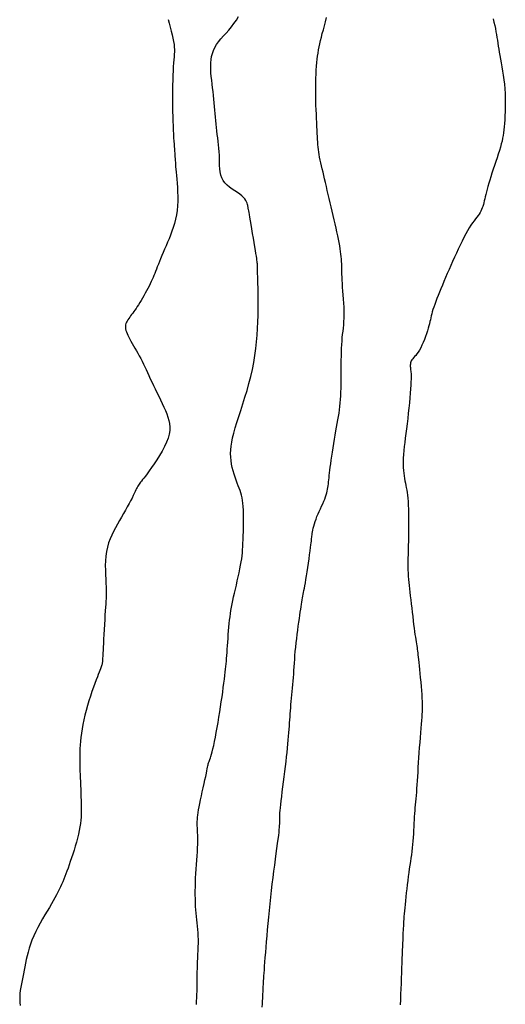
# Model space of a CAD drawing. Header units: millimetres. Extents: x 32690613 to 32693367, y 5343692 to 5344708.
# Tile 317 of 656: x 32692846 to 32692854, y 5343720 to 5343738. Entities that reach past the tile are written whole.
import ezdxf

# ---------------------------------------------------------------- set-up
doc = ezdxf.new("R2010")
doc.units = ezdxf.units.MM
doc.header["$LTSCALE"] = 20
doc.layers.add('02-DGM_HL_493.50', color=112, linetype='Continuous')
doc.layers.add('02-DGM_HL_494.00', color=122, linetype='Continuous')

msp = doc.modelspace()

# ---------------------------------------------------------------- linework, layer by layer
at = {"layer": '02-DGM_HL_493.50', "elevation": 493.5, "flags": 128}
for points in [[(32692850.051, 5343719.972), (32692850.054, 5343720.032), (32692850.057, 5343720.085), (32692850.059, 5343720.132), (32692850.062, 5343720.175), (32692850.064, 5343720.214), (32692850.065, 5343720.25), (32692850.067, 5343720.284), (32692850.069, 5343720.316), (32692850.07, 5343720.347), (32692850.072, 5343720.379), (32692850.074, 5343720.412), (32692850.076, 5343720.449), (32692850.079, 5343720.489), (32692850.081, 5343720.534), (32692850.085, 5343720.585), (32692850.089, 5343720.644), (32692850.094, 5343720.711), (32692850.099, 5343720.785), (32692850.106, 5343720.867), (32692850.113, 5343720.956), (32692850.12, 5343721.051), (32692850.129, 5343721.151), (32692850.138, 5343721.256), (32692850.147, 5343721.365), (32692850.158, 5343721.478), (32692850.169, 5343721.594), (32692850.18, 5343721.712), (32692850.192, 5343721.831), (32692850.205, 5343721.95), (32692850.218, 5343722.07), (32692850.232, 5343722.188), (32692850.246, 5343722.305), (32692850.26, 5343722.419), (32692850.275, 5343722.53), (32692850.289, 5343722.636), (32692850.303, 5343722.736), (32692850.316, 5343722.83), (32692850.328, 5343722.916), (32692850.338, 5343722.994), (32692850.347, 5343723.062), (32692850.354, 5343723.12), (32692850.358, 5343723.168), (32692850.362, 5343723.209), (32692850.364, 5343723.242), (32692850.365, 5343723.271), (32692850.365, 5343723.296), (32692850.365, 5343723.318), (32692850.365, 5343723.339), (32692850.365, 5343723.36), (32692850.365, 5343723.383), (32692850.366, 5343723.408), (32692850.368, 5343723.437), (32692850.37, 5343723.472), (32692850.374, 5343723.513), (32692850.379, 5343723.562), (32692850.385, 5343723.62), (32692850.393, 5343723.687), (32692850.402, 5343723.764), (32692850.412, 5343723.847), (32692850.423, 5343723.935), (32692850.435, 5343724.027), (32692850.447, 5343724.12), (32692850.458, 5343724.213), (32692850.469, 5343724.304), (32692850.479, 5343724.392), (32692850.489, 5343724.476), (32692850.498, 5343724.557), (32692850.506, 5343724.635), (32692850.514, 5343724.709), (32692850.52, 5343724.78), (32692850.526, 5343724.847), (32692850.532, 5343724.912), (32692850.536, 5343724.973), (32692850.54, 5343725.031), (32692850.544, 5343725.088), (32692850.548, 5343725.143), (32692850.551, 5343725.198), (32692850.555, 5343725.252), (32692850.559, 5343725.306), (32692850.563, 5343725.361), (32692850.568, 5343725.418), (32692850.574, 5343725.475), (32692850.58, 5343725.534), (32692850.586, 5343725.594), (32692850.592, 5343725.655), (32692850.598, 5343725.716), (32692850.604, 5343725.778), (32692850.609, 5343725.841), (32692850.614, 5343725.904), (32692850.618, 5343725.967), (32692850.622, 5343726.032), (32692850.626, 5343726.097), (32692850.63, 5343726.164), (32692850.635, 5343726.233), (32692850.64, 5343726.304), (32692850.646, 5343726.376), (32692850.654, 5343726.451), (32692850.662, 5343726.528), (32692850.671, 5343726.605), (32692850.68, 5343726.682), (32692850.69, 5343726.757), (32692850.7, 5343726.83), (32692850.709, 5343726.899), (32692850.719, 5343726.965), (32692850.727, 5343727.025), (32692850.735, 5343727.081), (32692850.743, 5343727.132), (32692850.75, 5343727.179), (32692850.757, 5343727.223), (32692850.764, 5343727.263), (32692850.77, 5343727.301), (32692850.776, 5343727.336), (32692850.783, 5343727.37), (32692850.789, 5343727.403), (32692850.796, 5343727.437), (32692850.802, 5343727.473), (32692850.81, 5343727.512), (32692850.818, 5343727.557), (32692850.826, 5343727.608), (32692850.836, 5343727.667), (32692850.847, 5343727.734), (32692850.858, 5343727.807), (32692850.869, 5343727.885), (32692850.881, 5343727.964), (32692850.892, 5343728.041), (32692850.902, 5343728.115), (32692850.911, 5343728.183), (32692850.919, 5343728.242), (32692850.925, 5343728.29), (32692850.93, 5343728.329), (32692850.934, 5343728.36), (32692850.937, 5343728.386), (32692850.939, 5343728.408), (32692850.942, 5343728.428), (32692850.944, 5343728.448), (32692850.947, 5343728.47), (32692850.951, 5343728.495), (32692850.956, 5343728.524), (32692850.962, 5343728.557), (32692850.969, 5343728.592), (32692850.978, 5343728.63), (32692850.989, 5343728.67), (32692851.002, 5343728.712), (32692851.018, 5343728.756), (32692851.035, 5343728.802), (32692851.055, 5343728.848), (32692851.076, 5343728.895), (32692851.097, 5343728.942), (32692851.118, 5343728.988), (32692851.138, 5343729.033), (32692851.158, 5343729.076), (32692851.175, 5343729.117), (32692851.189, 5343729.156), (32692851.201, 5343729.192), (32692851.211, 5343729.226), (32692851.22, 5343729.26), (32692851.227, 5343729.292), (32692851.232, 5343729.324), (32692851.237, 5343729.357), (32692851.241, 5343729.39), (32692851.245, 5343729.425), (32692851.249, 5343729.461), (32692851.253, 5343729.5), (32692851.257, 5343729.543), (32692851.262, 5343729.588), (32692851.267, 5343729.638), (32692851.274, 5343729.693), (32692851.282, 5343729.753), (32692851.291, 5343729.818), (32692851.301, 5343729.889), (32692851.312, 5343729.963), (32692851.324, 5343730.039), (32692851.336, 5343730.116), (32692851.349, 5343730.192), (32692851.362, 5343730.268), (32692851.375, 5343730.341), (32692851.387, 5343730.41), (32692851.399, 5343730.476), (32692851.411, 5343730.539), (32692851.422, 5343730.601), (32692851.432, 5343730.662), (32692851.441, 5343730.723), (32692851.448, 5343730.783), (32692851.455, 5343730.845), (32692851.46, 5343730.909), (32692851.464, 5343730.974), (32692851.467, 5343731.041), (32692851.469, 5343731.11), (32692851.47, 5343731.179), (32692851.471, 5343731.25), (32692851.472, 5343731.322), (32692851.472, 5343731.395), (32692851.472, 5343731.468), (32692851.472, 5343731.542), (32692851.473, 5343731.615), (32692851.474, 5343731.688), (32692851.476, 5343731.759), (32692851.478, 5343731.828), (32692851.481, 5343731.896), (32692851.486, 5343731.96), (32692851.491, 5343732.021), (32692851.497, 5343732.08), (32692851.504, 5343732.137), (32692851.51, 5343732.194), (32692851.516, 5343732.251), (32692851.52, 5343732.309), (32692851.524, 5343732.37), (32692851.525, 5343732.434), (32692851.524, 5343732.501), (32692851.522, 5343732.571), (32692851.518, 5343732.643), (32692851.513, 5343732.716), (32692851.508, 5343732.789), (32692851.502, 5343732.86), (32692851.497, 5343732.928), (32692851.493, 5343732.993), (32692851.489, 5343733.053), (32692851.487, 5343733.109), (32692851.485, 5343733.161), (32692851.484, 5343733.21), (32692851.483, 5343733.257), (32692851.482, 5343733.302), (32692851.48, 5343733.346), (32692851.478, 5343733.39), (32692851.475, 5343733.434), (32692851.471, 5343733.478), (32692851.467, 5343733.524), (32692851.461, 5343733.571), (32692851.453, 5343733.621), (32692851.445, 5343733.674), (32692851.435, 5343733.73), (32692851.423, 5343733.79), (32692851.409, 5343733.854), (32692851.394, 5343733.922), (32692851.378, 5343733.993), (32692851.361, 5343734.067), (32692851.343, 5343734.142), (32692851.325, 5343734.219), (32692851.307, 5343734.296), (32692851.289, 5343734.373), (32692851.271, 5343734.449), (32692851.254, 5343734.525), (32692851.237, 5343734.599), (32692851.22, 5343734.671), (32692851.204, 5343734.742), (32692851.189, 5343734.81), (32692851.173, 5343734.876), (32692851.159, 5343734.939), (32692851.144, 5343735), (32692851.13, 5343735.058), (32692851.117, 5343735.113), (32692851.105, 5343735.166), (32692851.093, 5343735.217), (32692851.083, 5343735.266), (32692851.074, 5343735.314), (32692851.066, 5343735.36), (32692851.06, 5343735.405), (32692851.055, 5343735.45), (32692851.051, 5343735.495), (32692851.048, 5343735.541), (32692851.046, 5343735.59), (32692851.043, 5343735.641), (32692851.041, 5343735.696), (32692851.038, 5343735.756), (32692851.035, 5343735.821), (32692851.031, 5343735.891), (32692851.027, 5343735.965), (32692851.024, 5343736.042), (32692851.02, 5343736.121), (32692851.017, 5343736.202), (32692851.014, 5343736.285), (32692851.012, 5343736.367), (32692851.012, 5343736.449), (32692851.012, 5343736.53), (32692851.013, 5343736.61), (32692851.016, 5343736.688), (32692851.019, 5343736.763), (32692851.023, 5343736.835), (32692851.027, 5343736.904), (32692851.033, 5343736.969), (32692851.039, 5343737.03), (32692851.046, 5343737.087), (32692851.055, 5343737.142), (32692851.064, 5343737.197), (32692851.074, 5343737.251), (32692851.086, 5343737.307), (32692851.1, 5343737.365), (32692851.115, 5343737.426), (32692851.131, 5343737.492), (32692851.15, 5343737.562), (32692851.169, 5343737.633), (32692851.189, 5343737.706), (32692851.209, 5343737.779)], [(32692854.206, 5343737.759), (32692854.219, 5343737.698), (32692854.232, 5343737.639), (32692854.244, 5343737.582), (32692854.254, 5343737.526), (32692854.264, 5343737.473), (32692854.272, 5343737.422), (32692854.28, 5343737.371), (32692854.288, 5343737.32), (32692854.296, 5343737.268), (32692854.304, 5343737.214), (32692854.314, 5343737.157), (32692854.324, 5343737.097), (32692854.335, 5343737.033), (32692854.348, 5343736.965), (32692854.36, 5343736.893), (32692854.373, 5343736.818), (32692854.385, 5343736.741), (32692854.397, 5343736.661), (32692854.406, 5343736.58), (32692854.414, 5343736.497), (32692854.419, 5343736.413), (32692854.422, 5343736.33), (32692854.423, 5343736.247), (32692854.422, 5343736.166), (32692854.42, 5343736.088), (32692854.416, 5343736.013), (32692854.412, 5343735.942), (32692854.408, 5343735.876), (32692854.403, 5343735.816), (32692854.398, 5343735.761), (32692854.392, 5343735.709), (32692854.384, 5343735.659), (32692854.375, 5343735.609), (32692854.364, 5343735.559), (32692854.351, 5343735.506), (32692854.336, 5343735.45), (32692854.317, 5343735.389), (32692854.297, 5343735.325), (32692854.275, 5343735.258), (32692854.251, 5343735.189), (32692854.228, 5343735.119), (32692854.205, 5343735.05), (32692854.182, 5343734.982), (32692854.161, 5343734.917), (32692854.142, 5343734.856), (32692854.125, 5343734.798), (32692854.11, 5343734.743), (32692854.097, 5343734.692), (32692854.084, 5343734.644), (32692854.073, 5343734.599), (32692854.063, 5343734.557), (32692854.054, 5343734.518), (32692854.045, 5343734.481), (32692854.036, 5343734.446), (32692854.028, 5343734.414), (32692854.019, 5343734.383), (32692854.009, 5343734.354), (32692853.997, 5343734.326), (32692853.984, 5343734.299), (32692853.969, 5343734.272), (32692853.951, 5343734.245), (32692853.932, 5343734.218), (32692853.91, 5343734.189), (32692853.886, 5343734.158), (32692853.86, 5343734.124), (32692853.833, 5343734.087), (32692853.804, 5343734.045), (32692853.774, 5343733.998), (32692853.743, 5343733.945), (32692853.71, 5343733.886), (32692853.677, 5343733.823), (32692853.644, 5343733.757), (32692853.61, 5343733.687), (32692853.576, 5343733.615), (32692853.542, 5343733.542), (32692853.509, 5343733.468), (32692853.475, 5343733.393), (32692853.442, 5343733.319), (32692853.41, 5343733.246), (32692853.379, 5343733.174), (32692853.348, 5343733.103), (32692853.319, 5343733.034), (32692853.291, 5343732.967), (32692853.264, 5343732.902), (32692853.239, 5343732.84), (32692853.215, 5343732.78), (32692853.193, 5343732.724), (32692853.172, 5343732.67), (32692853.154, 5343732.619), (32692853.137, 5343732.572), (32692853.122, 5343732.527), (32692853.11, 5343732.486), (32692853.099, 5343732.448), (32692853.09, 5343732.412), (32692853.082, 5343732.378), (32692853.075, 5343732.344), (32692853.067, 5343732.309), (32692853.059, 5343732.272), (32692853.049, 5343732.233), (32692853.037, 5343732.19), (32692853.022, 5343732.143), (32692853.006, 5343732.092), (32692852.987, 5343732.04), (32692852.967, 5343731.986), (32692852.946, 5343731.934), (32692852.924, 5343731.883), (32692852.901, 5343731.836), (32692852.878, 5343731.794), (32692852.855, 5343731.758), (32692852.833, 5343731.728), (32692852.812, 5343731.701), (32692852.792, 5343731.679), (32692852.773, 5343731.659), (32692852.757, 5343731.64), (32692852.743, 5343731.623), (32692852.732, 5343731.605), (32692852.724, 5343731.586), (32692852.718, 5343731.566), (32692852.715, 5343731.546), (32692852.714, 5343731.525), (32692852.714, 5343731.504), (32692852.715, 5343731.482), (32692852.718, 5343731.461), (32692852.72, 5343731.44), (32692852.723, 5343731.419), (32692852.725, 5343731.397), (32692852.727, 5343731.373), (32692852.728, 5343731.345), (32692852.728, 5343731.311), (32692852.728, 5343731.271), (32692852.726, 5343731.223), (32692852.723, 5343731.166), (32692852.719, 5343731.098), (32692852.713, 5343731.021), (32692852.706, 5343730.937), (32692852.697, 5343730.847), (32692852.688, 5343730.754), (32692852.678, 5343730.659), (32692852.668, 5343730.564), (32692852.657, 5343730.471), (32692852.646, 5343730.381), (32692852.634, 5343730.295), (32692852.624, 5343730.213), (32692852.614, 5343730.134), (32692852.605, 5343730.059), (32692852.597, 5343729.987), (32692852.591, 5343729.919), (32692852.587, 5343729.855), (32692852.585, 5343729.794), (32692852.586, 5343729.736), (32692852.588, 5343729.682), (32692852.592, 5343729.63), (32692852.597, 5343729.581), (32692852.604, 5343729.534), (32692852.611, 5343729.489), (32692852.618, 5343729.446), (32692852.626, 5343729.404), (32692852.634, 5343729.363), (32692852.642, 5343729.322), (32692852.649, 5343729.278), (32692852.656, 5343729.233), (32692852.663, 5343729.184), (32692852.669, 5343729.13), (32692852.674, 5343729.071), (32692852.677, 5343729.005), (32692852.68, 5343728.934), (32692852.682, 5343728.858), (32692852.683, 5343728.779), (32692852.683, 5343728.697), (32692852.683, 5343728.613), (32692852.682, 5343728.529), (32692852.68, 5343728.445), (32692852.679, 5343728.361), (32692852.677, 5343728.28), (32692852.675, 5343728.2), (32692852.673, 5343728.123), (32692852.672, 5343728.049), (32692852.671, 5343727.977), (32692852.671, 5343727.909), (32692852.672, 5343727.844), (32692852.674, 5343727.784), (32692852.677, 5343727.726), (32692852.682, 5343727.67), (32692852.687, 5343727.614), (32692852.693, 5343727.558), (32692852.699, 5343727.501), (32692852.707, 5343727.44), (32692852.714, 5343727.375), (32692852.723, 5343727.305), (32692852.731, 5343727.231), (32692852.739, 5343727.155), (32692852.748, 5343727.078), (32692852.757, 5343727.001), (32692852.766, 5343726.927), (32692852.774, 5343726.857), (32692852.782, 5343726.791), (32692852.79, 5343726.732), (32692852.798, 5343726.679), (32692852.805, 5343726.631), (32692852.812, 5343726.588), (32692852.818, 5343726.549), (32692852.824, 5343726.512), (32692852.83, 5343726.478), (32692852.835, 5343726.445), (32692852.84, 5343726.414), (32692852.844, 5343726.382), (32692852.848, 5343726.348), (32692852.852, 5343726.312), (32692852.856, 5343726.272), (32692852.861, 5343726.227), (32692852.866, 5343726.176), (32692852.872, 5343726.118), (32692852.879, 5343726.052), (32692852.886, 5343725.979), (32692852.893, 5343725.903), (32692852.901, 5343725.824), (32692852.908, 5343725.746), (32692852.914, 5343725.67), (32692852.92, 5343725.598), (32692852.924, 5343725.533), (32692852.927, 5343725.476), (32692852.929, 5343725.425), (32692852.929, 5343725.379), (32692852.928, 5343725.335), (32692852.926, 5343725.29), (32692852.924, 5343725.244), (32692852.92, 5343725.192), (32692852.915, 5343725.133), (32692852.909, 5343725.066), (32692852.903, 5343724.992), (32692852.897, 5343724.91), (32692852.89, 5343724.824), (32692852.883, 5343724.735), (32692852.876, 5343724.644), (32692852.869, 5343724.552), (32692852.863, 5343724.461), (32692852.857, 5343724.373), (32692852.852, 5343724.287), (32692852.847, 5343724.204), (32692852.842, 5343724.124), (32692852.837, 5343724.048), (32692852.832, 5343723.975), (32692852.828, 5343723.906), (32692852.823, 5343723.841), (32692852.818, 5343723.78), (32692852.813, 5343723.723), (32692852.808, 5343723.668), (32692852.803, 5343723.615), (32692852.798, 5343723.563), (32692852.794, 5343723.51), (32692852.789, 5343723.457), (32692852.786, 5343723.401), (32692852.782, 5343723.343), (32692852.779, 5343723.282), (32692852.776, 5343723.22), (32692852.773, 5343723.156), (32692852.769, 5343723.092), (32692852.765, 5343723.027), (32692852.761, 5343722.963), (32692852.755, 5343722.9), (32692852.749, 5343722.838), (32692852.741, 5343722.776), (32692852.733, 5343722.715), (32692852.724, 5343722.654), (32692852.715, 5343722.592), (32692852.705, 5343722.528), (32692852.695, 5343722.462), (32692852.686, 5343722.394), (32692852.676, 5343722.323), (32692852.667, 5343722.25), (32692852.658, 5343722.176), (32692852.649, 5343722.102), (32692852.641, 5343722.028), (32692852.633, 5343721.956), (32692852.626, 5343721.888), (32692852.62, 5343721.823), (32692852.614, 5343721.762), (32692852.609, 5343721.706), (32692852.604, 5343721.654), (32692852.6, 5343721.605), (32692852.597, 5343721.559), (32692852.594, 5343721.515), (32692852.591, 5343721.473), (32692852.589, 5343721.433), (32692852.586, 5343721.393), (32692852.584, 5343721.354), (32692852.582, 5343721.314), (32692852.581, 5343721.272), (32692852.579, 5343721.226), (32692852.577, 5343721.178), (32692852.575, 5343721.124), (32692852.572, 5343721.064), (32692852.57, 5343720.999), (32692852.567, 5343720.927), (32692852.564, 5343720.849), (32692852.561, 5343720.767), (32692852.558, 5343720.68), (32692852.555, 5343720.59), (32692852.551, 5343720.496), (32692852.547, 5343720.4), (32692852.544, 5343720.303), (32692852.54, 5343720.205), (32692852.536, 5343720.108), (32692852.533, 5343720.014)]]:
    msp.add_lwpolyline(points, dxfattribs=at)
at = {"layer": '02-DGM_HL_494.00', "elevation": 494, "flags": 128}
for points in [[(32692848.357, 5343737.747), (32692848.376, 5343737.677), (32692848.395, 5343737.607), (32692848.414, 5343737.537), (32692848.431, 5343737.47), (32692848.445, 5343737.407), (32692848.457, 5343737.349), (32692848.465, 5343737.297), (32692848.469, 5343737.25), (32692848.47, 5343737.207), (32692848.47, 5343737.164), (32692848.467, 5343737.12), (32692848.464, 5343737.074), (32692848.459, 5343737.022), (32692848.455, 5343736.963), (32692848.451, 5343736.896), (32692848.447, 5343736.822), (32692848.444, 5343736.741), (32692848.441, 5343736.654), (32692848.439, 5343736.564), (32692848.438, 5343736.471), (32692848.437, 5343736.376), (32692848.437, 5343736.28), (32692848.438, 5343736.186), (32692848.439, 5343736.093), (32692848.441, 5343736.003), (32692848.444, 5343735.916), (32692848.447, 5343735.833), (32692848.45, 5343735.755), (32692848.454, 5343735.682), (32692848.457, 5343735.616), (32692848.461, 5343735.558), (32692848.464, 5343735.505), (32692848.467, 5343735.458), (32692848.47, 5343735.416), (32692848.474, 5343735.377), (32692848.476, 5343735.342), (32692848.479, 5343735.308), (32692848.481, 5343735.275), (32692848.484, 5343735.243), (32692848.486, 5343735.21), (32692848.488, 5343735.175), (32692848.49, 5343735.138), (32692848.493, 5343735.097), (32692848.497, 5343735.051), (32692848.501, 5343734.999), (32692848.506, 5343734.94), (32692848.512, 5343734.874), (32692848.518, 5343734.802), (32692848.524, 5343734.724), (32692848.529, 5343734.643), (32692848.532, 5343734.559), (32692848.532, 5343734.475), (32692848.529, 5343734.39), (32692848.521, 5343734.308), (32692848.509, 5343734.228), (32692848.493, 5343734.151), (32692848.474, 5343734.076), (32692848.451, 5343734.004), (32692848.427, 5343733.934), (32692848.401, 5343733.866), (32692848.374, 5343733.8), (32692848.347, 5343733.736), (32692848.32, 5343733.673), (32692848.295, 5343733.612), (32692848.27, 5343733.553), (32692848.246, 5343733.496), (32692848.224, 5343733.441), (32692848.202, 5343733.389), (32692848.183, 5343733.341), (32692848.164, 5343733.295), (32692848.147, 5343733.252), (32692848.132, 5343733.213), (32692848.117, 5343733.175), (32692848.103, 5343733.139), (32692848.088, 5343733.103), (32692848.072, 5343733.067), (32692848.056, 5343733.029), (32692848.037, 5343732.991), (32692848.017, 5343732.95), (32692847.995, 5343732.907), (32692847.972, 5343732.863), (32692847.947, 5343732.819), (32692847.922, 5343732.775), (32692847.897, 5343732.732), (32692847.872, 5343732.69), (32692847.848, 5343732.651), (32692847.825, 5343732.614), (32692847.802, 5343732.58), (32692847.781, 5343732.548), (32692847.76, 5343732.518), (32692847.74, 5343732.49), (32692847.721, 5343732.463), (32692847.702, 5343732.438), (32692847.684, 5343732.413), (32692847.667, 5343732.389), (32692847.65, 5343732.366), (32692847.635, 5343732.343), (32692847.621, 5343732.32), (32692847.609, 5343732.297), (32692847.6, 5343732.274), (32692847.593, 5343732.251), (32692847.589, 5343732.228), (32692847.589, 5343732.203), (32692847.592, 5343732.178), (32692847.598, 5343732.152), (32692847.607, 5343732.124), (32692847.619, 5343732.095), (32692847.633, 5343732.064), (32692847.65, 5343732.031), (32692847.669, 5343731.996), (32692847.69, 5343731.958), (32692847.713, 5343731.917), (32692847.737, 5343731.875), (32692847.762, 5343731.831), (32692847.788, 5343731.786), (32692847.814, 5343731.739), (32692847.84, 5343731.692), (32692847.866, 5343731.644), (32692847.89, 5343731.595), (32692847.914, 5343731.546), (32692847.938, 5343731.496), (32692847.961, 5343731.445), (32692847.986, 5343731.393), (32692848.011, 5343731.339), (32692848.037, 5343731.282), (32692848.065, 5343731.224), (32692848.094, 5343731.162), (32692848.125, 5343731.099), (32692848.157, 5343731.034), (32692848.189, 5343730.968), (32692848.22, 5343730.902), (32692848.251, 5343730.837), (32692848.28, 5343730.772), (32692848.308, 5343730.71), (32692848.332, 5343730.649), (32692848.354, 5343730.59), (32692848.371, 5343730.532), (32692848.382, 5343730.473), (32692848.388, 5343730.412), (32692848.386, 5343730.349), (32692848.376, 5343730.283), (32692848.358, 5343730.213), (32692848.329, 5343730.138), (32692848.293, 5343730.06), (32692848.251, 5343729.98), (32692848.205, 5343729.9), (32692848.157, 5343729.823), (32692848.109, 5343729.75), (32692848.062, 5343729.682), (32692848.02, 5343729.623), (32692847.982, 5343729.572), (32692847.95, 5343729.53), (32692847.923, 5343729.495), (32692847.899, 5343729.466), (32692847.879, 5343729.441), (32692847.862, 5343729.42), (32692847.848, 5343729.401), (32692847.835, 5343729.384), (32692847.824, 5343729.366), (32692847.813, 5343729.347), (32692847.803, 5343729.327), (32692847.792, 5343729.305), (32692847.78, 5343729.28), (32692847.766, 5343729.251), (32692847.75, 5343729.218), (32692847.731, 5343729.179), (32692847.709, 5343729.135), (32692847.683, 5343729.087), (32692847.655, 5343729.034), (32692847.624, 5343728.977), (32692847.591, 5343728.917), (32692847.557, 5343728.856), (32692847.521, 5343728.793), (32692847.485, 5343728.729), (32692847.449, 5343728.665), (32692847.413, 5343728.6), (32692847.378, 5343728.535), (32692847.345, 5343728.467), (32692847.315, 5343728.398), (32692847.288, 5343728.326), (32692847.266, 5343728.251), (32692847.249, 5343728.173), (32692847.237, 5343728.091), (32692847.231, 5343728.006), (32692847.228, 5343727.92), (32692847.229, 5343727.835), (32692847.232, 5343727.752), (32692847.236, 5343727.673), (32692847.24, 5343727.6), (32692847.243, 5343727.533), (32692847.245, 5343727.475), (32692847.246, 5343727.422), (32692847.245, 5343727.374), (32692847.243, 5343727.327), (32692847.24, 5343727.279), (32692847.236, 5343727.227), (32692847.232, 5343727.17), (32692847.227, 5343727.105), (32692847.222, 5343727.029), (32692847.217, 5343726.946), (32692847.212, 5343726.859), (32692847.207, 5343726.769), (32692847.202, 5343726.68), (32692847.198, 5343726.595), (32692847.194, 5343726.517), (32692847.19, 5343726.449), (32692847.187, 5343726.392), (32692847.185, 5343726.347), (32692847.183, 5343726.31), (32692847.181, 5343726.282), (32692847.18, 5343726.26), (32692847.179, 5343726.243), (32692847.179, 5343726.23), (32692847.178, 5343726.218), (32692847.177, 5343726.206), (32692847.177, 5343726.195), (32692847.176, 5343726.183), (32692847.174, 5343726.172), (32692847.172, 5343726.159), (32692847.17, 5343726.146), (32692847.166, 5343726.132), (32692847.162, 5343726.117), (32692847.156, 5343726.1), (32692847.149, 5343726.081), (32692847.14, 5343726.059), (32692847.13, 5343726.032), (32692847.117, 5343726), (32692847.102, 5343725.962), (32692847.085, 5343725.917), (32692847.065, 5343725.863), (32692847.041, 5343725.8), (32692847.016, 5343725.73), (32692846.989, 5343725.653), (32692846.962, 5343725.572), (32692846.934, 5343725.487), (32692846.908, 5343725.4), (32692846.883, 5343725.312), (32692846.86, 5343725.225), (32692846.841, 5343725.141), (32692846.824, 5343725.059), (32692846.81, 5343724.979), (32692846.799, 5343724.902), (32692846.789, 5343724.828), (32692846.782, 5343724.757), (32692846.777, 5343724.69), (32692846.773, 5343724.625), (32692846.77, 5343724.564), (32692846.769, 5343724.506), (32692846.768, 5343724.449), (32692846.768, 5343724.393), (32692846.77, 5343724.337), (32692846.771, 5343724.281), (32692846.773, 5343724.222), (32692846.776, 5343724.161), (32692846.778, 5343724.097), (32692846.781, 5343724.031), (32692846.783, 5343723.963), (32692846.786, 5343723.893), (32692846.788, 5343723.824), (32692846.79, 5343723.756), (32692846.792, 5343723.69), (32692846.794, 5343723.625), (32692846.795, 5343723.565), (32692846.795, 5343723.506), (32692846.794, 5343723.449), (32692846.792, 5343723.393), (32692846.788, 5343723.336), (32692846.782, 5343723.278), (32692846.773, 5343723.218), (32692846.761, 5343723.154), (32692846.746, 5343723.087), (32692846.729, 5343723.017), (32692846.71, 5343722.945), (32692846.688, 5343722.873), (32692846.666, 5343722.8), (32692846.644, 5343722.729), (32692846.621, 5343722.66), (32692846.599, 5343722.594), (32692846.578, 5343722.533), (32692846.558, 5343722.476), (32692846.539, 5343722.422), (32692846.52, 5343722.371), (32692846.501, 5343722.322), (32692846.482, 5343722.275), (32692846.462, 5343722.229), (32692846.442, 5343722.183), (32692846.421, 5343722.138), (32692846.399, 5343722.091), (32692846.375, 5343722.044), (32692846.349, 5343721.995), (32692846.322, 5343721.943), (32692846.292, 5343721.889), (32692846.259, 5343721.831), (32692846.223, 5343721.769), (32692846.184, 5343721.703), (32692846.143, 5343721.633), (32692846.101, 5343721.56), (32692846.059, 5343721.485), (32692846.017, 5343721.409), (32692845.978, 5343721.332), (32692845.941, 5343721.256), (32692845.909, 5343721.18), (32692845.881, 5343721.107), (32692845.857, 5343721.035), (32692845.838, 5343720.965), (32692845.821, 5343720.897), (32692845.806, 5343720.83), (32692845.793, 5343720.764), (32692845.781, 5343720.7), (32692845.768, 5343720.636), (32692845.756, 5343720.573), (32692845.743, 5343720.512), (32692845.73, 5343720.451), (32692845.719, 5343720.391), (32692845.708, 5343720.333), (32692845.7, 5343720.275), (32692845.693, 5343720.219), (32692845.689, 5343720.164), (32692845.689, 5343720.11), (32692845.691, 5343720.057), (32692845.695, 5343720.003)], [(32692848.867, 5343720.019), (32692848.87, 5343720.081), (32692848.873, 5343720.143), (32692848.876, 5343720.203), (32692848.878, 5343720.262), (32692848.879, 5343720.32), (32692848.88, 5343720.377), (32692848.881, 5343720.434), (32692848.882, 5343720.491), (32692848.882, 5343720.548), (32692848.883, 5343720.606), (32692848.885, 5343720.666), (32692848.886, 5343720.727), (32692848.889, 5343720.791), (32692848.892, 5343720.857), (32692848.895, 5343720.923), (32692848.898, 5343720.99), (32692848.9, 5343721.058), (32692848.902, 5343721.124), (32692848.902, 5343721.189), (32692848.901, 5343721.252), (32692848.898, 5343721.313), (32692848.893, 5343721.372), (32692848.888, 5343721.43), (32692848.882, 5343721.488), (32692848.875, 5343721.545), (32692848.869, 5343721.603), (32692848.863, 5343721.662), (32692848.857, 5343721.723), (32692848.853, 5343721.787), (32692848.85, 5343721.853), (32692848.848, 5343721.921), (32692848.847, 5343721.992), (32692848.847, 5343722.065), (32692848.848, 5343722.14), (32692848.85, 5343722.217), (32692848.853, 5343722.296), (32692848.858, 5343722.376), (32692848.863, 5343722.458), (32692848.868, 5343722.539), (32692848.874, 5343722.619), (32692848.879, 5343722.697), (32692848.884, 5343722.771), (32692848.888, 5343722.842), (32692848.89, 5343722.907), (32692848.891, 5343722.967), (32692848.891, 5343723.021), (32692848.89, 5343723.071), (32692848.888, 5343723.117), (32692848.886, 5343723.16), (32692848.884, 5343723.2), (32692848.883, 5343723.238), (32692848.882, 5343723.276), (32692848.882, 5343723.313), (32692848.884, 5343723.35), (32692848.887, 5343723.39), (32692848.892, 5343723.431), (32692848.898, 5343723.476), (32692848.906, 5343723.525), (32692848.916, 5343723.579), (32692848.928, 5343723.638), (32692848.941, 5343723.704), (32692848.956, 5343723.775), (32692848.972, 5343723.849), (32692848.989, 5343723.922), (32692849.005, 5343723.995), (32692849.02, 5343724.063), (32692849.034, 5343724.126), (32692849.046, 5343724.181), (32692849.055, 5343724.227), (32692849.063, 5343724.264), (32692849.068, 5343724.293), (32692849.073, 5343724.317), (32692849.077, 5343724.336), (32692849.081, 5343724.353), (32692849.085, 5343724.367), (32692849.089, 5343724.381), (32692849.095, 5343724.395), (32692849.102, 5343724.412), (32692849.11, 5343724.432), (32692849.119, 5343724.457), (32692849.129, 5343724.486), (32692849.14, 5343724.523), (32692849.152, 5343724.567), (32692849.165, 5343724.62), (32692849.179, 5343724.683), (32692849.194, 5343724.754), (32692849.21, 5343724.832), (32692849.225, 5343724.917), (32692849.241, 5343725.006), (32692849.257, 5343725.098), (32692849.272, 5343725.191), (32692849.287, 5343725.285), (32692849.302, 5343725.378), (32692849.315, 5343725.469), (32692849.328, 5343725.557), (32692849.34, 5343725.643), (32692849.35, 5343725.724), (32692849.361, 5343725.802), (32692849.37, 5343725.873), (32692849.378, 5343725.939), (32692849.385, 5343725.999), (32692849.392, 5343726.054), (32692849.397, 5343726.105), (32692849.402, 5343726.154), (32692849.407, 5343726.202), (32692849.411, 5343726.25), (32692849.415, 5343726.301), (32692849.419, 5343726.355), (32692849.423, 5343726.414), (32692849.428, 5343726.477), (32692849.432, 5343726.542), (32692849.436, 5343726.61), (32692849.441, 5343726.678), (32692849.447, 5343726.746), (32692849.452, 5343726.813), (32692849.458, 5343726.877), (32692849.465, 5343726.938), (32692849.472, 5343726.997), (32692849.48, 5343727.054), (32692849.489, 5343727.111), (32692849.499, 5343727.169), (32692849.51, 5343727.228), (32692849.523, 5343727.289), (32692849.536, 5343727.354), (32692849.552, 5343727.422), (32692849.568, 5343727.494), (32692849.585, 5343727.568), (32692849.602, 5343727.643), (32692849.619, 5343727.717), (32692849.635, 5343727.789), (32692849.649, 5343727.859), (32692849.662, 5343727.924), (32692849.673, 5343727.985), (32692849.681, 5343728.042), (32692849.688, 5343728.096), (32692849.694, 5343728.15), (32692849.698, 5343728.204), (32692849.702, 5343728.26), (32692849.704, 5343728.32), (32692849.707, 5343728.385), (32692849.71, 5343728.456), (32692849.712, 5343728.531), (32692849.714, 5343728.61), (32692849.715, 5343728.689), (32692849.715, 5343728.768), (32692849.714, 5343728.844), (32692849.712, 5343728.916), (32692849.709, 5343728.982), (32692849.703, 5343729.041), (32692849.696, 5343729.093), (32692849.687, 5343729.141), (32692849.677, 5343729.185), (32692849.665, 5343729.226), (32692849.651, 5343729.268), (32692849.636, 5343729.31), (32692849.619, 5343729.354), (32692849.601, 5343729.402), (32692849.582, 5343729.454), (32692849.563, 5343729.508), (32692849.545, 5343729.565), (32692849.528, 5343729.624), (32692849.512, 5343729.684), (32692849.5, 5343729.746), (32692849.49, 5343729.808), (32692849.485, 5343729.87), (32692849.483, 5343729.934), (32692849.485, 5343730), (32692849.492, 5343730.069), (32692849.503, 5343730.142), (32692849.519, 5343730.22), (32692849.539, 5343730.304), (32692849.565, 5343730.395), (32692849.594, 5343730.493), (32692849.628, 5343730.599), (32692849.664, 5343730.711), (32692849.702, 5343730.827), (32692849.74, 5343730.948), (32692849.777, 5343731.071), (32692849.812, 5343731.197), (32692849.845, 5343731.323), (32692849.873, 5343731.449), (32692849.897, 5343731.575), (32692849.918, 5343731.7), (32692849.935, 5343731.824), (32692849.949, 5343731.946), (32692849.96, 5343732.068), (32692849.968, 5343732.187), (32692849.974, 5343732.304), (32692849.978, 5343732.419), (32692849.979, 5343732.53), (32692849.98, 5343732.637), (32692849.979, 5343732.738), (32692849.977, 5343732.832), (32692849.975, 5343732.919), (32692849.972, 5343732.997), (32692849.97, 5343733.064), (32692849.969, 5343733.122), (32692849.968, 5343733.169), (32692849.967, 5343733.208), (32692849.966, 5343733.241), (32692849.966, 5343733.268), (32692849.965, 5343733.29), (32692849.965, 5343733.31), (32692849.964, 5343733.328), (32692849.963, 5343733.347), (32692849.961, 5343733.366), (32692849.959, 5343733.389), (32692849.955, 5343733.415), (32692849.951, 5343733.447), (32692849.945, 5343733.486), (32692849.937, 5343733.533), (32692849.928, 5343733.59), (32692849.917, 5343733.657), (32692849.904, 5343733.732), (32692849.891, 5343733.813), (32692849.877, 5343733.895), (32692849.863, 5343733.977), (32692849.85, 5343734.054), (32692849.838, 5343734.125), (32692849.828, 5343734.186), (32692849.819, 5343734.235), (32692849.813, 5343734.273), (32692849.807, 5343734.302), (32692849.803, 5343734.324), (32692849.8, 5343734.341), (32692849.798, 5343734.355), (32692849.796, 5343734.368), (32692849.793, 5343734.382), (32692849.79, 5343734.399), (32692849.786, 5343734.419), (32692849.779, 5343734.441), (32692849.77, 5343734.465), (32692849.756, 5343734.491), (32692849.738, 5343734.518), (32692849.714, 5343734.545), (32692849.684, 5343734.573), (32692849.646, 5343734.602), (32692849.603, 5343734.631), (32692849.557, 5343734.661), (32692849.51, 5343734.693), (32692849.463, 5343734.727), (32692849.419, 5343734.764), (32692849.38, 5343734.804), (32692849.347, 5343734.848), (32692849.322, 5343734.896), (32692849.305, 5343734.947), (32692849.294, 5343735.002), (32692849.288, 5343735.059), (32692849.285, 5343735.119), (32692849.284, 5343735.18), (32692849.283, 5343735.242), (32692849.281, 5343735.304), (32692849.278, 5343735.366), (32692849.273, 5343735.429), (32692849.266, 5343735.491), (32692849.258, 5343735.553), (32692849.25, 5343735.615), (32692849.242, 5343735.678), (32692849.234, 5343735.74), (32692849.226, 5343735.802), (32692849.22, 5343735.865), (32692849.214, 5343735.927), (32692849.209, 5343735.99), (32692849.204, 5343736.053), (32692849.2, 5343736.117), (32692849.195, 5343736.181), (32692849.189, 5343736.247), (32692849.182, 5343736.313), (32692849.175, 5343736.38), (32692849.167, 5343736.448), (32692849.158, 5343736.516), (32692849.149, 5343736.584), (32692849.142, 5343736.651), (32692849.135, 5343736.718), (32692849.129, 5343736.783), (32692849.126, 5343736.847), (32692849.125, 5343736.908), (32692849.126, 5343736.968), (32692849.131, 5343737.025), (32692849.14, 5343737.081), (32692849.154, 5343737.136), (32692849.173, 5343737.19), (32692849.197, 5343737.243), (32692849.227, 5343737.294), (32692849.264, 5343737.346), (32692849.306, 5343737.397), (32692849.352, 5343737.449), (32692849.4, 5343737.502), (32692849.449, 5343737.556), (32692849.497, 5343737.613), (32692849.543, 5343737.672), (32692849.585, 5343737.734), (32692849.622, 5343737.8)]]:
    msp.add_lwpolyline(points, dxfattribs=at)

doc.saveas('drawing.dxf')
